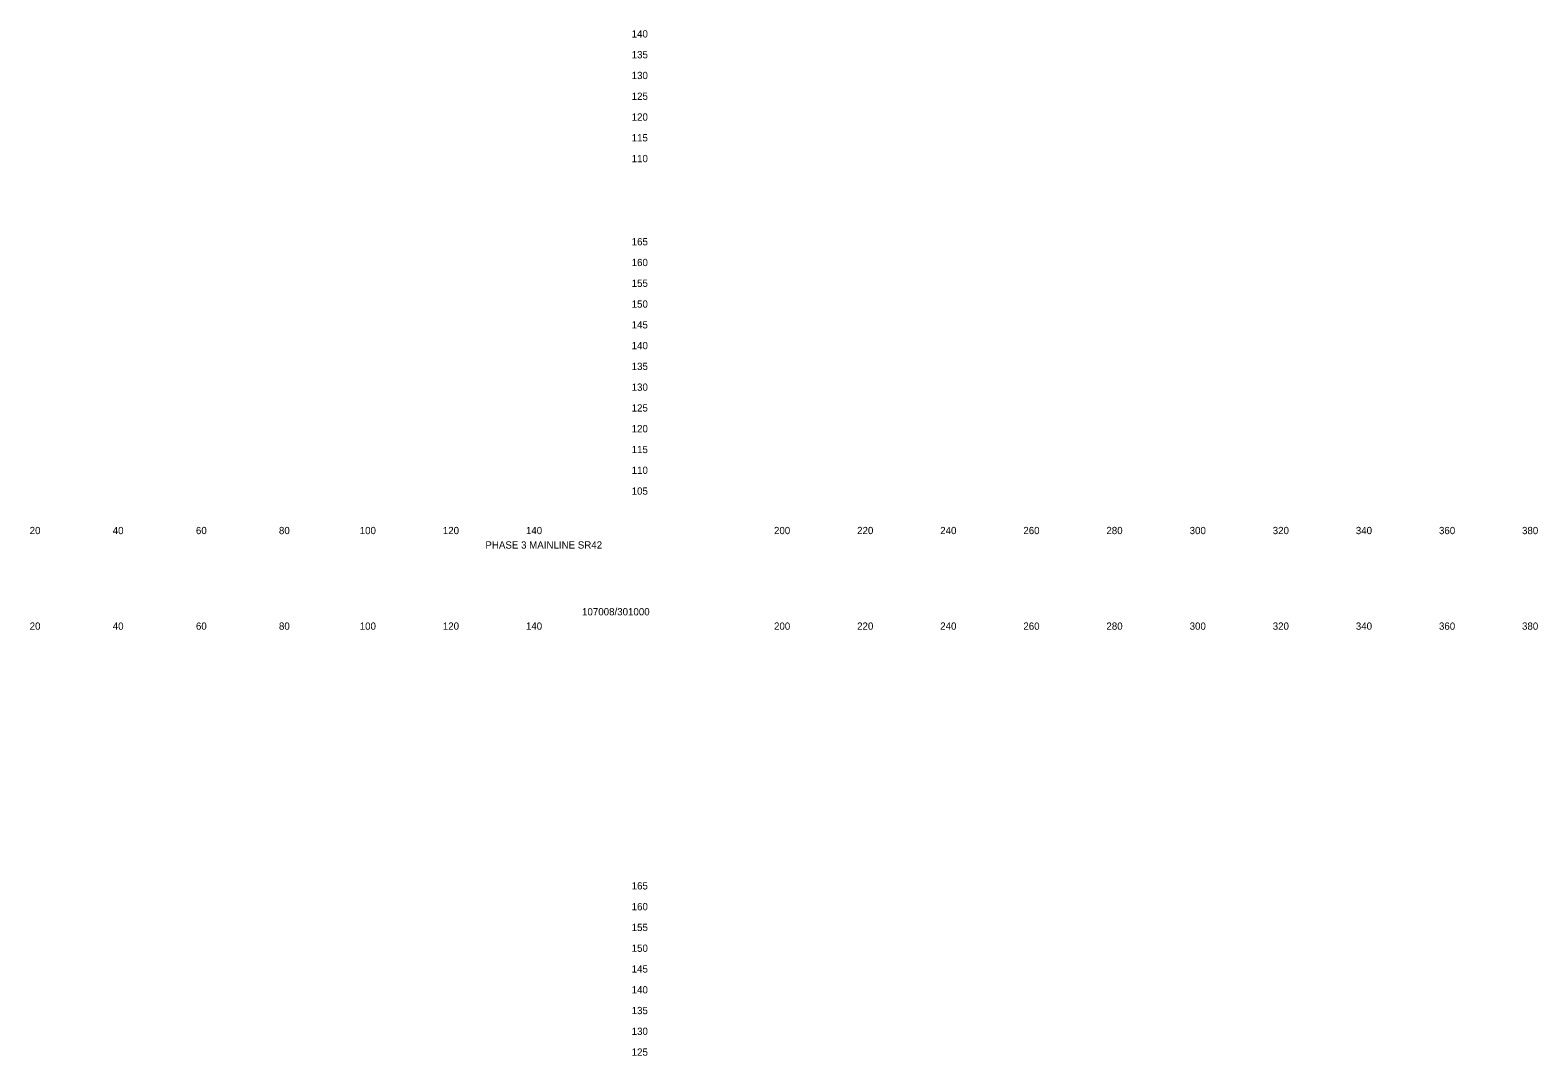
# Model space of a CAD drawing. Extents: x 21281 to 22024, y 6472 to 15198.
# Drawn here: x 21661.4 to 22024.2, y 13019.8 to 13266.6 of the extents above; entities that cross this region are included whole.
import ezdxf

# ---------------------------------------------------------------- set-up
doc = ezdxf.new("R2010")
doc.units = 0
doc.layers.add('Draft_XS_Grid', color=7, linetype='Continuous')
doc.layers.add('Draft_XS_Text', color=7, linetype='Continuous')

msp = doc.modelspace()

# ---------------------------------------------------------------- texts
at = {"layer": 'Draft_XS_Grid'}
for s, p in [('  140  ', (21804.84, 13264.84)), ('  135  ', (21804.84, 13259.84)), ('  130  ', (21804.84, 13254.84)), ('  125  ', (21804.84, 13249.84)), ('  120  ', (21804.84, 13244.84)), ('  115  ', (21804.84, 13239.84)), ('  110  ', (21804.84, 13234.84)), ('  165  ', (21804.84, 13214.84)), ('  160  ', (21804.84, 13209.84)), ('  155  ', (21804.84, 13204.84)), ('  150  ', (21804.84, 13199.84)), ('  145  ', (21804.84, 13194.84)), ('  140  ', (21804.84, 13189.84)), ('  135  ', (21804.84, 13184.84)), ('  130  ', (21804.84, 13179.84)), ('  125  ', (21804.84, 13174.84)), ('  120  ', (21804.84, 13169.84)), ('  115  ', (21804.84, 13164.84)), ('  110  ', (21804.84, 13159.84)), ('  105  ', (21804.84, 13154.84)), ('  165  ', (21804.84, 13059.84)), ('  160  ', (21804.84, 13054.84)), ('  155  ', (21804.84, 13049.84)), ('  150  ', (21804.84, 13044.84)), ('  145  ', (21804.84, 13039.84)), ('  140  ', (21804.84, 13034.84)), ('  135  ', (21804.84, 13029.84)), ('  130  ', (21804.84, 13024.84)), ('  125  ', (21804.84, 13019.84))]:
    msp.add_text(s, height=1.75, dxfattribs=at).set_placement(p)
at = {"layer": 'Draft_XS_Text'}
for s, p in [('  20  ', (21659.95, 13145.34)), ('  40  ', (21679.95, 13145.34)), ('  60  ', (21699.97, 13145.34)), ('  80  ', (21719.95, 13145.34)), ('  100  ', (21739.39, 13145.34)), ('  120  ', (21759.39, 13145.34)), ('  140  ', (21779.39, 13145.34)), ('  200  ', (21839.1, 13145.34)), ('  220  ', (21859.1, 13145.34)), ('  240  ', (21879.1, 13145.34)), ('  260  ', (21899.11, 13145.34)), ('  280  ', (21919.1, 13145.34)), ('  300  ', (21939.13, 13145.34)), ('  320  ', (21959.13, 13145.34)), ('  340  ', (21979.13, 13145.34)), ('  360  ', (21999.14, 13145.34)), ('  380  ', (22019.13, 13145.34)), ('PHASE 3 MAINLINE SR42', (21770.94, 13141.86)), ('107008/301000', (21794.2, 13125.8)), ('  20  ', (21659.95, 13122.34)), ('  40  ', (21679.95, 13122.34)), ('  60  ', (21699.97, 13122.34)), ('  80  ', (21719.95, 13122.34)), ('  100  ', (21739.39, 13122.34)), ('  120  ', (21759.39, 13122.34)), ('  140  ', (21779.39, 13122.34)), ('  200  ', (21839.1, 13122.34)), ('  220  ', (21859.1, 13122.34)), ('  240  ', (21879.1, 13122.34)), ('  260  ', (21899.11, 13122.34)), ('  280  ', (21919.1, 13122.34)), ('  300  ', (21939.13, 13122.34)), ('  320  ', (21959.13, 13122.34)), ('  340  ', (21979.13, 13122.34)), ('  360  ', (21999.14, 13122.34)), ('  380  ', (22019.13, 13122.34))]:
    msp.add_text(s, height=1.75, dxfattribs=at).set_placement(p)

doc.saveas('drawing.dxf')
